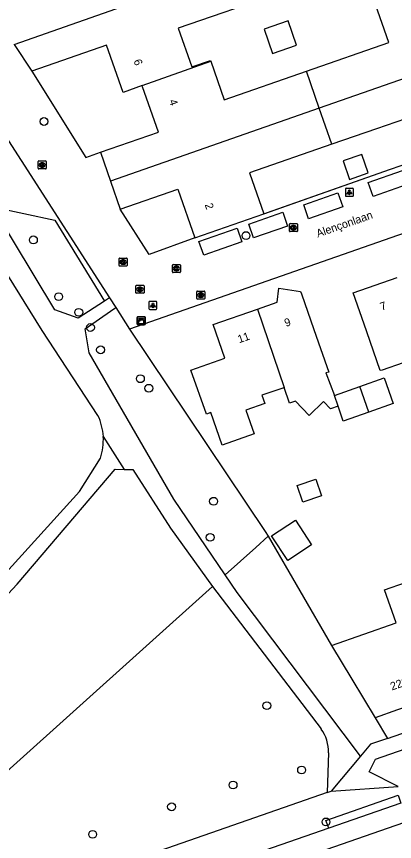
# Model space of a CAD drawing. Extents: x 158474 to 159560, y 388525 to 389605.
# Drawn here: x 158838.9 to 158886.1, y 389079.1 to 389182.1 of the extents above; entities that cross this region are included whole.
import ezdxf

# ---------------------------------------------------------------- set-up
doc = ezdxf.new("R2010")
doc.units = 0
for name, color, linetype in [('IMGEO_Boom', 7, 'Continuous'), ('IMGEO_Brandkraan', 7, 'Continuous'), ('IMGEO_Gemengd_bos', 7, 'Continuous'), ('IMGEO_Groenvoorziening', 7, 'Continuous'), ('IMGEO_Kast', 7, 'Continuous'), ('IMGEO_Kolk', 7, 'Continuous'), ('IMGEO_Lichtpunt', 7, 'Continuous'), ('IMGEO_Muur', 7, 'Continuous'), ('IMGEO_Openbare_ruimte_label', 7, 'Continuous'), ('IMGEO_Pand', 7, 'Continuous'), ('IMGEO_Pand_nummerreeks', 7, 'Continuous'), ('IMGEO_Rijbaan_lokaal_gesloten', 7, 'Continuous'), ('IMGEO_Rijbaan_lokaal_open', 7, 'Continuous'), ('IMGEO_Rioolput', 7, 'Continuous'), ('IMGEO_Voetpad_halfverhard', 7, 'Continuous'), ('IMGEO_Voetpad_open', 7, 'Continuous')]:
    doc.layers.add(name, color=color, linetype=linetype)

msp = doc.modelspace()

# ---------------------------------------------------------------- linework, layer by layer
at = {"layer": 'IMGEO_Boom'}
for centre in [(158842.34, 389168.99), (158841.02, 389154.2), (158867.55, 389154.74), (158844.18, 389147.11), (158846.68, 389145.16), (158848.14, 389143.26), (158849.4, 389140.47), (158854.37, 389136.86), (158855.42, 389135.67), (158863.5, 389121.56), (158863.07, 389117.05), (158870.15, 389096.03), (158874.48, 389087.99), (158865.93, 389086.12), (158858.26, 389083.4), (158877.52, 389081.51), (158848.42, 389079.96)]:
    msp.add_circle(centre, 0.489, dxfattribs=at)
at = {"layer": 'IMGEO_Brandkraan'}
for p, q in [((158861.41, 389146.87), (158861.41, 389147.73)), ((158861.48, 389147.8), (158862.34, 389147.8)), ((158861.92, 389147.02), (158861.89, 389147.02)), ((158861.9, 389147.58), (158861.92, 389147.58)), ((158862.41, 389147.73), (158862.41, 389146.87)), ((158862.34, 389146.8), (158861.48, 389146.8))]:
    msp.add_line(p, q, dxfattribs=at)
for points in [[(158861.41, 389146.87), (158861.41, 389147.73)], [(158861.48, 389147.8), (158862.34, 389147.8)], [(158861.76, 389147.5), (158861.76, 389147.1), (158861.97, 389147.1)], [(158861.99, 389147.5), (158861.76, 389147.5)], [(158861.93, 389147.42), (158861.88, 389147.42), (158861.88, 389147.34)], [(158861.88, 389147.34), (158861.93, 389147.34)], [(158861.94, 389147.27), (158861.88, 389147.27), (158861.88, 389147.19)], [(158861.88, 389147.19), (158861.94, 389147.19)], [(158862.41, 389147.73), (158862.41, 389146.87)], [(158862.34, 389146.8), (158861.48, 389146.8)]]:
    msp.add_lwpolyline(points, dxfattribs=at)
for centre, radius, start, end in [((158861.48, 389147.73), 0.0765, 91.552, 178.448), ((158861.48, 389147.73), 0.0765, 91.552, 178.448), ((158861.94, 389147.38), 0.0379, 267.8285, 90.9355), ((158861.94, 389147.23), 0.0404, 269.8759, 90.5077), ((158861.97, 389147.35), 0.251, 268.6676, 293.5347), ((158861.99, 389147.36), 0.145, 59.4692, 91.5367), ((158862.02, 389147.4), 0.0922, 285.5137, 58.1501), ((158862.02, 389147.21), 0.105, 301.3115, 78.989), ((158862.33, 389147.73), 0.0765, 1.552, 88.448), ((158862.33, 389147.73), 0.0765, 1.552, 88.448), ((158861.48, 389146.88), 0.0765, 181.552, 268.448), ((158861.48, 389146.88), 0.0765, 181.552, 268.448), ((158862.33, 389146.88), 0.0765, 271.552, 358.448), ((158862.33, 389146.88), 0.0765, 271.552, 358.448)]:
    msp.add_arc(centre, radius, start, end, dxfattribs=at)
for centre, major_axis, ratio, start_param, end_param in [((158861.9, 389147.3), (-0.387, 0.002), 0.722429, 4.712389, 7.853982), ((158861.92, 389147.3), (-0.39, 0.002), 0.717154, 1.570796, 4.712389)]:
    msp.add_ellipse(centre, major_axis=major_axis, ratio=ratio, start_param=start_param, end_param=end_param, dxfattribs=at)
at = {"layer": 'IMGEO_Gemengd_bos'}
msp.add_lwpolyline([(158829.41, 389080.35), (158863.35, 389110.93)], dxfattribs=at)
at = {"layer": 'IMGEO_Groenvoorziening'}
for points in [[(158835.9, 389158.31), (158843.71, 389156.66), (158849.9, 389146.55)], [(158853.03, 389143.05), (158869.95, 389117.79), (158870.29, 389117.2)], [(158870.29, 389117.2), (158868.75, 389115.8), (158864.94, 389112.38)], [(158870.29, 389117.2), (158878.2, 389103.56)], [(158883.64, 389094.51), (158885.18, 389091.94)]]:
    msp.add_lwpolyline(points, dxfattribs=at)
at = {"layer": 'IMGEO_Kast'}
for p, q in [((158853.98, 389143.68), (158853.98, 389144.52)), ((158853.98, 389144.52), (158853.98, 389143.68)), ((158854.05, 389144.6), (158854.89, 389144.6)), ((158854.89, 389144.6), (158854.05, 389144.6)), ((158854.98, 389144.53), (158854.98, 389143.69)), ((158854.98, 389143.69), (158854.98, 389144.53)), ((158854.9, 389143.6), (158854.06, 389143.6)), ((158854.06, 389143.6), (158854.9, 389143.6))]:
    msp.add_line(p, q, dxfattribs=at)
for points in [[(158854.17, 389144.39), (158854.77, 389144.39), (158854.77, 389144.31), (158854.17, 389144.31), (158854.17, 389144.39)], [(158854.17, 389144.22), (158854.77, 389144.22), (158854.77, 389143.73), (158854.17, 389143.73), (158854.17, 389144.22)]]:
    msp.add_lwpolyline(points, dxfattribs=at)
msp.add_circle((158854.26, 389144.07), 0.0377, dxfattribs=at)
for centre, start, end in [((158854.06, 389144.53), 92.4484, 184.2845), ((158854.06, 389144.53), 92.4484, 184.2845), ((158854.9, 389144.53), 2.4484, 94.2845), ((158854.9, 389144.53), 2.4484, 94.2845), ((158854.06, 389143.68), 182.4484, 274.2845), ((158854.06, 389143.68), 182.4484, 274.2845), ((158854.9, 389143.68), 272.4484, 4.2845), ((158854.9, 389143.68), 272.4484, 4.2845)]:
    msp.add_arc(centre, 0.0779, start, end, dxfattribs=at)
at = {"layer": 'IMGEO_Kolk'}
for p, q in [((158841.61, 389163.14), (158841.61, 389163.99)), ((158841.69, 389164.06), (158842.54, 389164.06)), ((158842.1, 389163.84), (158842.12, 389163.84)), ((158842.61, 389163.99), (158842.61, 389163.14)), ((158842.54, 389163.06), (158841.69, 389163.06)), ((158842.12, 389163.28), (158842.1, 389163.28)), ((158872.96, 389155.3), (158872.96, 389156.16)), ((158873.04, 389156.23), (158873.89, 389156.23)), ((158873.45, 389156.01), (158873.48, 389156.01)), ((158873.47, 389155.45), (158873.45, 389155.45)), ((158873.96, 389156.16), (158873.96, 389155.3)), ((158873.89, 389155.23), (158873.04, 389155.23)), ((158851.71, 389151), (158851.71, 389151.86)), ((158851.78, 389151.93), (158852.64, 389151.93)), ((158852.22, 389151.15), (158852.19, 389151.15)), ((158852.2, 389151.71), (158852.22, 389151.71)), ((158852.71, 389151.86), (158852.71, 389151)), ((158852.64, 389150.93), (158851.78, 389150.93)), ((158858.36, 389150.2), (158858.36, 389151.05)), ((158858.43, 389151.13), (158859.29, 389151.13)), ((158859.29, 389150.13), (158858.43, 389150.13)), ((158858.85, 389150.91), (158858.87, 389150.91)), ((158858.87, 389150.35), (158858.85, 389150.35)), ((158859.36, 389151.05), (158859.36, 389150.2))]:
    msp.add_line(p, q, dxfattribs=at)
for points in [[(158841.61, 389163.14), (158841.61, 389163.99)], [(158841.69, 389164.06), (158842.54, 389164.06)], [(158841.93, 389163.76), (158842.06, 389163.76), (158842.06, 389163.61), (158842.18, 389163.76), (158842.35, 389163.76), (158842.2, 389163.61), (158842.36, 389163.36), (158842.2, 389163.36), (158842.12, 389163.53), (158842.06, 389163.46), (158842.06, 389163.36), (158841.93, 389163.36), (158841.93, 389163.76)], [(158842.61, 389163.99), (158842.61, 389163.14)], [(158842.54, 389163.06), (158841.69, 389163.06)], [(158872.96, 389155.3), (158872.96, 389156.16)], [(158873.04, 389156.23), (158873.89, 389156.23)], [(158873.28, 389155.93), (158873.41, 389155.93), (158873.41, 389155.78), (158873.54, 389155.93), (158873.7, 389155.93), (158873.56, 389155.78), (158873.71, 389155.53), (158873.56, 389155.53), (158873.47, 389155.7), (158873.41, 389155.63), (158873.41, 389155.53), (158873.28, 389155.53), (158873.28, 389155.93)], [(158873.96, 389156.16), (158873.96, 389155.3)], [(158873.89, 389155.23), (158873.04, 389155.23)], [(158851.71, 389151), (158851.71, 389151.86)], [(158851.78, 389151.93), (158852.64, 389151.93)], [(158852.03, 389151.63), (158852.15, 389151.63), (158852.15, 389151.48), (158852.28, 389151.63), (158852.45, 389151.63), (158852.3, 389151.48), (158852.45, 389151.23), (158852.3, 389151.23), (158852.22, 389151.39), (158852.15, 389151.33), (158852.15, 389151.23), (158852.03, 389151.23), (158852.03, 389151.63)], [(158852.71, 389151.86), (158852.71, 389151)], [(158852.64, 389150.93), (158851.78, 389150.93)], [(158858.36, 389150.2), (158858.36, 389151.05)], [(158858.43, 389151.13), (158859.29, 389151.13)], [(158859.29, 389150.13), (158858.43, 389150.13)], [(158858.68, 389150.83), (158858.8, 389150.83), (158858.8, 389150.68), (158858.93, 389150.83), (158859.1, 389150.83), (158858.95, 389150.68), (158859.1, 389150.43), (158858.95, 389150.43), (158858.87, 389150.59), (158858.8, 389150.52), (158858.8, 389150.43), (158858.68, 389150.43), (158858.68, 389150.83)], [(158859.36, 389151.05), (158859.36, 389150.2)]]:
    msp.add_lwpolyline(points, dxfattribs=at)
for centre, start, end in [((158841.69, 389163.99), 91.552, 178.448), ((158841.69, 389163.99), 91.552, 178.448), ((158842.54, 389163.99), 1.552, 88.448), ((158842.54, 389163.99), 1.552, 88.448), ((158841.69, 389163.14), 181.552, 268.448), ((158841.69, 389163.14), 181.552, 268.448), ((158842.54, 389163.14), 271.552, 358.448), ((158842.54, 389163.14), 271.552, 358.448), ((158873.04, 389156.16), 91.552, 178.448), ((158873.04, 389156.16), 91.552, 178.448), ((158873.04, 389155.31), 181.552, 268.448), ((158873.04, 389155.31), 181.552, 268.448), ((158873.89, 389156.16), 1.552, 88.448), ((158873.89, 389156.16), 1.552, 88.448), ((158873.89, 389155.31), 271.552, 358.448), ((158873.89, 389155.31), 271.552, 358.448), ((158851.78, 389151.85), 91.552, 178.448), ((158851.78, 389151.85), 91.552, 178.448), ((158852.63, 389151.85), 1.552, 88.448), ((158852.63, 389151.85), 1.552, 88.448), ((158851.78, 389151.01), 181.552, 268.448), ((158851.78, 389151.01), 181.552, 268.448), ((158852.63, 389151.01), 271.552, 358.448), ((158852.63, 389151.01), 271.552, 358.448), ((158858.44, 389151.05), 91.552, 178.448), ((158858.44, 389151.05), 91.552, 178.448), ((158858.44, 389150.2), 181.552, 268.448), ((158858.44, 389150.2), 181.552, 268.448), ((158859.28, 389151.05), 1.552, 88.448), ((158859.28, 389151.05), 1.552, 88.448), ((158859.28, 389150.2), 271.552, 358.448), ((158859.28, 389150.2), 271.552, 358.448)]:
    msp.add_arc(centre, 0.0765, start, end, dxfattribs=at)
for centre, major_axis, ratio, start_param, end_param in [((158842.1, 389163.56), (-0.387, 0.002), 0.722429, 4.712389, 7.853982), ((158842.12, 389163.56), (-0.39, 0.002), 0.717154, 1.570796, 4.712389), ((158873.45, 389155.73), (-0.387, 0.002), 0.722429, 4.712389, 7.853982), ((158873.47, 389155.73), (-0.39, 0.002), 0.717154, 1.570796, 4.712389), ((158852.2, 389151.43), (-0.387, 0.002), 0.722429, 4.712389, 7.853982), ((158852.22, 389151.43), (-0.39, 0.002), 0.717154, 1.570796, 4.712389), ((158858.85, 389150.63), (-0.387, 0.002), 0.722429, 4.712389, 7.853982), ((158858.87, 389150.63), (-0.39, 0.002), 0.717154, 1.570796, 4.712389)]:
    msp.add_ellipse(centre, major_axis=major_axis, ratio=ratio, start_param=start_param, end_param=end_param, dxfattribs=at)
at = {"layer": 'IMGEO_Lichtpunt'}
for p, q in [((158879.94, 389160.55), (158879.94, 389159.74)), ((158879.94, 389160.55), (158879.94, 389159.74)), ((158880.85, 389160.64), (158880.04, 389160.64)), ((158880.85, 389160.64), (158880.04, 389160.64)), ((158880.94, 389159.74), (158880.94, 389160.55)), ((158880.94, 389159.74), (158880.94, 389160.55)), ((158880.04, 389159.65), (158880.85, 389159.65)), ((158880.04, 389159.65), (158880.85, 389159.65)), ((158855.43, 389146.43), (158855.43, 389145.62)), ((158855.43, 389146.43), (158855.43, 389145.62)), ((158856.33, 389146.52), (158855.53, 389146.52)), ((158856.33, 389146.52), (158855.53, 389146.52)), ((158856.43, 389145.62), (158856.43, 389146.43)), ((158856.43, 389145.62), (158856.43, 389146.43)), ((158855.53, 389145.52), (158856.33, 389145.52)), ((158855.53, 389145.52), (158856.33, 389145.52))]:
    msp.add_line(p, q, dxfattribs=at)
for points in [[(158880.32, 389160.21), (158880.36, 389160.19), (158880.17, 389159.92), (158880.13, 389159.95), (158880.32, 389160.21)], [(158880.42, 389160.17), (158880.47, 389160.17), (158880.47, 389159.84), (158880.42, 389159.84), (158880.42, 389160.17)], [(158880.53, 389160.19), (158880.57, 389160.21), (158880.75, 389159.95), (158880.72, 389159.92), (158880.53, 389160.19)], [(158855.81, 389146.09), (158855.84, 389146.06), (158855.66, 389145.8), (158855.62, 389145.83), (158855.81, 389146.09)], [(158855.91, 389146.04), (158855.95, 389146.04), (158855.95, 389145.72), (158855.91, 389145.72), (158855.91, 389146.04)], [(158856.02, 389146.06), (158856.06, 389146.09), (158856.24, 389145.83), (158856.2, 389145.8), (158856.02, 389146.06)]]:
    msp.add_lwpolyline(points, dxfattribs=at)
for centre in [(158880.44, 389160.35), (158855.93, 389146.22)]:
    msp.add_circle(centre, 0.0994, dxfattribs=at)
for centre, start, end in [((158880.04, 389160.55), 90, 180), ((158880.04, 389160.55), 90, 180), ((158880.85, 389160.55), 0, 90), ((158880.85, 389160.55), 0, 90), ((158880.04, 389159.74), 180, 270), ((158880.04, 389159.74), 180, 270), ((158880.85, 389159.74), 270, 0), ((158880.85, 389159.74), 270, 360), ((158855.53, 389146.43), 90, 180), ((158855.53, 389146.43), 90, 180), ((158856.33, 389146.43), 0, 90), ((158856.33, 389146.43), 0, 90), ((158855.53, 389145.62), 180, 270), ((158855.53, 389145.62), 180, 270), ((158856.33, 389145.62), 270, 0), ((158856.33, 389145.62), 270, 360)]:
    msp.add_arc(centre, 0.0946, start, end, dxfattribs=at)
at = {"layer": 'IMGEO_Muur'}
msp.add_lwpolyline([(158869.75, 389157.46), (158885.59, 389163.04)], dxfattribs=at)
at = {"layer": 'IMGEO_Pand'}
for points in [[(158838.61, 389178.6), (158862.46, 389187.01), (158867.51, 389188.79)], [(158871.68, 389185.02), (158859.1, 389180.65), (158860.79, 389175.8), (158863.1, 389176.61), (158863.14, 389176.51)], [(158875.08, 389175.26), (158885.37, 389178.84), (158883.71, 389183.62)], [(158869.82, 389180.51), (158870.87, 389177.49), (158873.85, 389178.53), (158872.81, 389181.54), (158869.82, 389180.51)], [(158902.8, 389179.79), (158876.68, 389170.65)], [(158838.61, 389178.6), (158840.82, 389175.26)], [(158854.59, 389173.48), (158852.2, 389172.63), (158850.16, 389178.51), (158840.82, 389175.26)], [(158854.59, 389173.48), (158863.14, 389176.51)], [(158863.14, 389176.51), (158864.81, 389171.7), (158875.08, 389175.26)], [(158876.68, 389170.65), (158875.08, 389175.26)], [(158849.4, 389165.15), (158856.61, 389167.66), (158854.65, 389173.3), (158854.59, 389173.48)], [(158876.68, 389170.65), (158850.65, 389161.54)], [(158878.25, 389166.14), (158876.68, 389170.65)], [(158890.38, 389164.71), (158888.64, 389169.72), (158883.84, 389168.08), (158878.25, 389166.14)], [(158878.25, 389166.14), (158867.97, 389162.56), (158869.75, 389157.46)], [(158849.4, 389165.15), (158850.65, 389161.54)], [(158879.66, 389164.06), (158880.46, 389161.74), (158882.8, 389162.56), (158882, 389164.87), (158879.66, 389164.06)], [(158850.65, 389161.54), (158851.86, 389158.05)], [(158851.86, 389158.05), (158859.04, 389160.54), (158861.15, 389154.47)], [(158861.15, 389154.47), (158869.75, 389157.46)], [(158889.78, 389139.78), (158884.52, 389137.95), (158884.3, 389137.87), (158882.62, 389142.7), (158882.56, 389142.86), (158880.91, 389147.58), (158886.39, 389149.49)], [(158868.96, 389145.55), (158871.43, 389146.42), (158871.66, 389148.17), (158874.35, 389147.74), (158874.45, 389147.47), (158876, 389143.02), (158876.83, 389140.64), (158877.86, 389137.7), (158877.52, 389137.58), (158878.57, 389134.78)], [(158872.3, 389135.77), (158872.14, 389135.7), (158869.53, 389134.79), (158869.89, 389133.76), (158867.51, 389132.93), (158868.55, 389129.96), (158864.58, 389128.57), (158863.16, 389132.63), (158862.6, 389132.43), (158860.67, 389137.95), (158864.91, 389139.44), (158863.45, 389143.63), (158868.96, 389145.55)], [(158868.96, 389145.55), (158872.3, 389135.77)], [(158881.76, 389135.9), (158884.8, 389136.96), (158885.92, 389133.77), (158882.88, 389132.7)], [(158879.03, 389133.45), (158878.07, 389133.11), (158877.21, 389134), (158875.44, 389132.28), (158873.72, 389134.05), (158872.99, 389133.8), (158872.3, 389135.77)], [(158878.57, 389134.78), (158881.76, 389135.9)], [(158882.88, 389132.7), (158881.76, 389135.9)], [(158879.03, 389133.45), (158878.57, 389134.78)], [(158882.88, 389132.7), (158879.68, 389131.58), (158879.03, 389133.45)], [(158876.95, 389122.24), (158874.63, 389121.44), (158873.92, 389123.54), (158876.24, 389124.33), (158876.95, 389122.24)], [(158875.73, 389116.13), (158872.77, 389114.17), (158870.74, 389117.22), (158873.7, 389119.18), (158875.73, 389116.13)], [(158878.2, 389103.56), (158886.27, 389106.38), (158884.83, 389110.49), (158890.06, 389112.32)], [(158892.64, 389104.92), (158889.86, 389103.95), (158892.12, 389097.47), (158886.43, 389095.49), (158883.64, 389094.51)], [(158878.2, 389103.56), (158880.74, 389099.34), (158883.64, 389094.51)]]:
    msp.add_lwpolyline(points, dxfattribs=at)
at = {"layer": 'IMGEO_Rijbaan_lokaal_gesloten'}
for points in [[(159061.27, 389142.26), (159027.74, 389130.51), (158985.41, 389115.83), (158951.58, 389103.85), (158902.63, 389086.77), (158869.85, 389075.34), (158830.99, 389061.73), (158816.35, 389056.59)], [(158886.88, 389083.86), (158877.86, 389080.72)], [(158877.86, 389080.72), (158852.84, 389072.02), (158815.67, 389058.95)]]:
    msp.add_lwpolyline(points, dxfattribs=at)
at = {"layer": 'IMGEO_Rijbaan_lokaal_open'}
for points in [[(158827.33, 389173.56), (158833.07, 389175.6), (158834.15, 389172.41), (158850.52, 389146.95)], [(158840.82, 389175.26), (158847.58, 389164.49), (158849.4, 389165.15)], [(158869.75, 389157.46), (158870.8, 389157.83), (158885.59, 389163.04), (158890.38, 389164.71)], [(158908.8, 389162.56), (158853.03, 389143.05)], [(158882.79, 389161.36), (158887.06, 389162.86), (158887.67, 389161.1), (158883.4, 389159.61), (158882.79, 389161.36)], [(158879.02, 389160.06), (158879.62, 389158.34), (158875.36, 389156.85), (158874.76, 389158.57), (158879.02, 389160.06)], [(158861.15, 389154.47), (158855.47, 389152.39), (158851.86, 389158.05)], [(158872.14, 389157.66), (158872.74, 389155.93), (158868.49, 389154.44), (158867.88, 389156.17), (158872.14, 389157.66)], [(158866.45, 389155.66), (158867.04, 389153.98), (158862.27, 389152.31), (158861.68, 389154), (158866.45, 389155.66)], [(158850.52, 389146.95), (158851.3, 389145.75)], [(158851.3, 389145.75), (158853.03, 389143.05)], [(158886.53, 389085.92), (158882.91, 389087.75), (158883.71, 389089.33), (159000, 389129.9), (159002.25, 389130.69), (159005.23, 389130.08), (159018.57, 389134.74), (159019.33, 389132.39)]]:
    msp.add_lwpolyline(points, dxfattribs=at)
at = {"layer": 'IMGEO_Rioolput'}
for p, q in [((158853.82, 389147.6), (158853.82, 389148.45)), ((158853.89, 389148.53), (158854.74, 389148.53)), ((158854.31, 389148.31), (158854.33, 389148.31)), ((158854.82, 389148.45), (158854.82, 389147.6)), ((158854.74, 389147.53), (158853.89, 389147.53)), ((158854.33, 389147.75), (158854.3, 389147.75))]:
    msp.add_line(p, q, dxfattribs=at)
for points in [[(158853.82, 389147.6), (158853.82, 389148.45)], [(158853.89, 389148.53), (158854.74, 389148.53)], [(158854.41, 389148.22), (158854.15, 389148.23), (158854.15, 389147.83)], [(158854.33, 389148.15), (158854.28, 389148.15), (158854.28, 389148.06)], [(158854.28, 389148.06), (158854.33, 389148.06)], [(158854.82, 389148.45), (158854.82, 389147.6)], [(158854.74, 389147.53), (158853.89, 389147.53)], [(158854.15, 389147.83), (158854.28, 389147.83), (158854.28, 389147.99), (158854.29, 389147.99)], [(158854.34, 389147.96), (158854.41, 389147.83), (158854.55, 389147.83), (158854.48, 389147.95)]]:
    msp.add_lwpolyline(points, dxfattribs=at)
for centre, radius, start, end in [((158853.89, 389148.45), 0.0765, 91.552, 178.448), ((158853.89, 389148.45), 0.0765, 91.552, 178.448), ((158854.34, 389148.05), 0.0964, 77.0061, 93.1865), ((158854.31, 389148.25), 0.19, 274.7715, 282.9687), ((158854.35, 389148.11), 0.0378, 276.6634, 79.6772), ((158854.41, 389148.12), 0.109, 350.3612, 89.416), ((158854.4, 389148.11), 0.112, 277.5842, 350.9817), ((158854.74, 389148.45), 0.0765, 1.552, 88.448), ((158854.74, 389148.45), 0.0765, 1.552, 88.448), ((158853.89, 389147.6), 0.0765, 181.552, 268.448), ((158853.89, 389147.6), 0.0765, 181.552, 268.448), ((158854.29, 389147.94), 0.0533, 26.0293, 88.6989), ((158854.39, 389147.9), 0.108, 29.5134, 73.7905), ((158854.74, 389147.6), 0.0765, 271.552, 358.448), ((158854.74, 389147.6), 0.0765, 271.552, 358.448)]:
    msp.add_arc(centre, radius, start, end, dxfattribs=at)
for centre, major_axis, ratio, start_param, end_param in [((158854.3, 389148.03), (-0.387, 0.002), 0.722429, 4.712389, 7.853982), ((158854.33, 389148.03), (-0.39, 0.002), 0.717154, 1.570796, 4.712389)]:
    msp.add_ellipse(centre, major_axis=major_axis, ratio=ratio, start_param=start_param, end_param=end_param, dxfattribs=at)
at = {"layer": 'IMGEO_Voetpad_halfverhard'}
for points in [[(158849.07, 389132.28), (158842.12, 389142.89), (158832.02, 389159.13)], [(158849.9, 389146.55), (158846.62, 389144.42), (158843.68, 389145.48), (158835.9, 389158.31)], [(158850.52, 389146.95), (158849.9, 389146.55)], [(158864.94, 389112.38), (158858.56, 389121.82), (158847.98, 389140.08), (158847.49, 389143.1), (158850.66, 389145.31), (158851.3, 389145.75)], [(158849.74, 389129.65), (158852.33, 389125.54)], [(158827.53, 389101.55), (158846.78, 389122.78), (158849.38, 389126.96)], [(158829.08, 389100.57), (158838.98, 389111.2), (158851.24, 389125.55), (158852.33, 389125.54)], [(158852.33, 389125.54), (158853.44, 389125.54), (158858.13, 389118.18), (158863.35, 389110.93)], [(158881.81, 389089.71), (158866.45, 389110.15), (158864.94, 389112.38)], [(158863.35, 389110.93), (158876.93, 389093.12)], [(158877.83, 389090.14), (158877.68, 389085.18)]]:
    msp.add_lwpolyline(points, dxfattribs=at)
for centre, radius, start, end in [((158842.65, 389129.23), 7.11, 3.3694, 25.4185), ((158842.64, 389129.23), 7.11, 341.3281, 3.3712), ((158873.06, 389090.32), 4.77, 357.851, 35.8722)]:
    msp.add_arc(centre, radius, start, end, dxfattribs=at)
at = {"layer": 'IMGEO_Voetpad_open'}
for points in [[(158885.18, 389091.94), (159000, 389131.92), (159004.23, 389133.39), (159005.04, 389131.06), (159013.43, 389133.99), (159026.05, 389138.41)], [(158885.18, 389091.94), (158883.06, 389091.21), (158881.81, 389089.71)], [(158881.81, 389089.71), (158878.15, 389085.34)], [(158877.68, 389085.18), (158878.15, 389085.34)], [(158878.15, 389085.34), (158886.53, 389085.92)], [(158877.68, 389085.18), (158833.13, 389069.66)], [(158877.86, 389080.72), (158877.52, 389081.7), (158886.54, 389084.84), (158886.88, 389083.86)]]:
    msp.add_lwpolyline(points, dxfattribs=at)

# ---------------------------------------------------------------- texts
at = {"layer": 'IMGEO_Openbare_ruimte_label'}
msp.add_text('Alençonlaan', height=1, rotation=19.2684, dxfattribs=at).set_placement((158876.5, 389154.49))
at = {"layer": 'IMGEO_Pand_nummerreeks'}
for s, rotation, p in [('6', 289.171, (158853.5, 389176.58)), ('4', 289.171, (158857.92, 389171.57)), ('2', 289.1709, (158862.38, 389158.6)), ('7', 19.2588, (158884.47, 389145.35)), ('9', 19.2519, (158872.53, 389143.32)), ('11', 19.2686, (158866.7, 389141.29)), ('228', 19.2115, (158885.75, 389097.92))]:
    msp.add_text(s, height=1, rotation=rotation, dxfattribs=at).set_placement(p)

doc.saveas('drawing.dxf')
